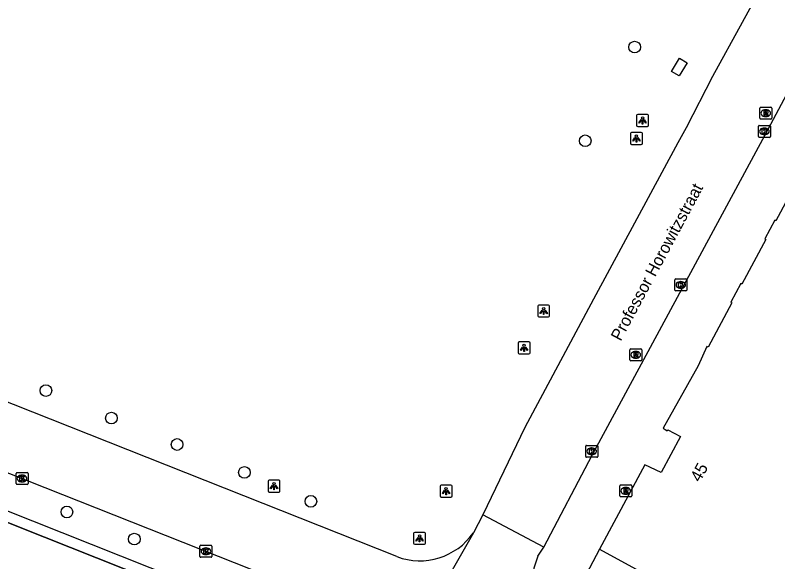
# Model space of a CAD drawing. Extents: x 159489 to 160304, y 383826 to 384530.
# Drawn here: x 159928.4 to 159992.1, y 384047.5 to 384093.2 of the extents above; entities that cross this region are included whole.
import ezdxf

# ---------------------------------------------------------------- set-up
doc = ezdxf.new("R2010")
doc.units = 0
for name, color, linetype in [('IMGEO_Boom', 7, 'Continuous'), ('IMGEO_Groenvoorziening', 7, 'Continuous'), ('IMGEO_Kolk', 7, 'Continuous'), ('IMGEO_Lichtpunt', 7, 'Continuous'), ('IMGEO_Muur', 7, 'Continuous'), ('IMGEO_Openbare_ruimte_label', 7, 'Continuous'), ('IMGEO_Pand', 7, 'Continuous'), ('IMGEO_Pand_nummerreeks', 7, 'Continuous'), ('IMGEO_Rijbaan_lokaal_gesloten', 7, 'Continuous'), ('IMGEO_Rijbaan_lokaal_open', 7, 'Continuous'), ('IMGEO_Rioolput', 7, 'Continuous'), ('IMGEO_Voetpad_open', 7, 'Continuous')]:
    doc.layers.add(name, color=color, linetype=linetype)

msp = doc.modelspace()

# ---------------------------------------------------------------- linework, layer by layer
at = {"layer": 'IMGEO_Boom'}
for centre in [(159980.146, 384090.56), (159976.018, 384082.727), (159930.958, 384061.851), (159936.43, 384059.549), (159941.916, 384057.343), (159947.541, 384055.006), (159953.094, 384052.59), (159932.712, 384051.704), (159938.341, 384049.438)]:
    msp.add_circle(centre, 0.489, dxfattribs=at)
at = {"layer": 'IMGEO_Groenvoorziening'}
msp.add_lwpolyline([(159983.89, 384089.636), (159984.532, 384089.252), (159983.871, 384088.147), (159983.229, 384088.531), (159983.89, 384089.636)], dxfattribs=at)
at = {"layer": 'IMGEO_Kolk'}
for p, q in [((159990.489, 384083.089), (159990.489, 384083.941)), ((159990.564, 384084.015), (159991.416, 384084.015)), ((159990.977, 384083.795), (159991.002, 384083.795)), ((159991.49, 384083.941), (159991.49, 384083.089)), ((159991, 384083.235), (159990.975, 384083.235)), ((159991.416, 384083.015), (159990.564, 384083.015)), ((159983.504, 384070.256), (159983.504, 384071.108)), ((159983.579, 384071.182), (159984.431, 384071.182)), ((159984.505, 384071.108), (159984.505, 384070.256)), ((159984.015, 384070.402), (159983.99, 384070.402)), ((159983.992, 384070.962), (159984.017, 384070.962)), ((159984.431, 384070.182), (159983.579, 384070.182)), ((159976.058, 384056.345), (159976.058, 384057.197)), ((159976.133, 384057.271), (159976.985, 384057.271)), ((159976.546, 384057.051), (159976.571, 384057.051)), ((159977.059, 384057.197), (159977.059, 384056.345)), ((159976.569, 384056.491), (159976.544, 384056.491)), ((159976.985, 384056.271), (159976.133, 384056.271)), ((159928.463, 384054.073), (159928.463, 384054.925)), ((159928.538, 384054.999), (159929.39, 384054.999)), ((159928.951, 384054.779), (159928.976, 384054.779)), ((159929.464, 384054.925), (159929.464, 384054.073)), ((159929.39, 384053.999), (159928.538, 384053.999)), ((159928.974, 384054.219), (159928.949, 384054.219)), ((159943.825, 384047.99), (159943.825, 384048.842)), ((159943.9, 384048.916), (159944.752, 384048.916)), ((159944.313, 384048.696), (159944.338, 384048.696)), ((159944.826, 384048.842), (159944.826, 384047.99)), ((159944.336, 384048.136), (159944.311, 384048.136)), ((159944.752, 384047.916), (159943.9, 384047.916))]:
    msp.add_line(p, q, dxfattribs=at)
for points in [[(159990.489, 384083.089), (159990.489, 384083.941)], [(159990.564, 384084.015), (159991.416, 384084.015)], [(159990.81, 384083.715), (159990.933, 384083.715), (159990.933, 384083.564), (159991.063, 384083.715), (159991.227, 384083.715), (159991.081, 384083.564), (159991.234, 384083.315), (159991.082, 384083.315), (159990.997, 384083.479), (159990.933, 384083.412), (159990.933, 384083.315), (159990.81, 384083.315), (159990.81, 384083.715)], [(159991.49, 384083.941), (159991.49, 384083.089)], [(159991.416, 384083.015), (159990.564, 384083.015)], [(159983.504, 384070.256), (159983.504, 384071.108)], [(159983.579, 384071.182), (159984.431, 384071.182)], [(159984.505, 384071.108), (159984.505, 384070.256)], [(159983.825, 384070.882), (159983.948, 384070.882), (159983.948, 384070.731), (159984.078, 384070.882), (159984.242, 384070.882), (159984.096, 384070.731), (159984.249, 384070.482), (159984.097, 384070.482), (159984.012, 384070.646), (159983.948, 384070.579), (159983.948, 384070.482), (159983.825, 384070.482), (159983.825, 384070.882)], [(159984.431, 384070.182), (159983.579, 384070.182)], [(159976.058, 384056.345), (159976.058, 384057.197)], [(159976.133, 384057.271), (159976.985, 384057.271)], [(159976.379, 384056.971), (159976.502, 384056.971), (159976.502, 384056.82), (159976.632, 384056.971), (159976.796, 384056.971), (159976.65, 384056.82), (159976.803, 384056.571), (159976.651, 384056.571), (159976.566, 384056.735), (159976.502, 384056.668), (159976.502, 384056.571), (159976.379, 384056.571), (159976.379, 384056.971)], [(159977.059, 384057.197), (159977.059, 384056.345)], [(159976.985, 384056.271), (159976.133, 384056.271)], [(159928.463, 384054.073), (159928.463, 384054.925)], [(159928.538, 384054.999), (159929.39, 384054.999)], [(159928.784, 384054.699), (159928.907, 384054.699), (159928.907, 384054.548), (159929.037, 384054.699), (159929.201, 384054.699), (159929.055, 384054.548), (159929.208, 384054.299), (159929.056, 384054.299), (159928.971, 384054.463), (159928.907, 384054.396), (159928.907, 384054.299), (159928.784, 384054.299), (159928.784, 384054.699)], [(159929.464, 384054.925), (159929.464, 384054.073)], [(159929.39, 384053.999), (159928.538, 384053.999)], [(159943.825, 384047.99), (159943.825, 384048.842)], [(159943.9, 384048.916), (159944.752, 384048.916)], [(159944.826, 384048.842), (159944.826, 384047.99)], [(159944.146, 384048.616), (159944.269, 384048.616), (159944.269, 384048.465), (159944.399, 384048.616), (159944.563, 384048.616), (159944.417, 384048.465), (159944.57, 384048.216), (159944.418, 384048.216), (159944.333, 384048.38), (159944.269, 384048.313), (159944.269, 384048.216), (159944.146, 384048.216), (159944.146, 384048.616)], [(159944.752, 384047.916), (159943.9, 384047.916)]]:
    msp.add_lwpolyline(points, dxfattribs=at)
for centre, start, end in [((159990.566, 384083.939), 91.55205, 178.44795), ((159990.566, 384083.939), 91.55205, 178.44795), ((159991.414, 384083.939), 1.55205, 88.44795), ((159991.414, 384083.939), 1.55205, 88.44795), ((159990.566, 384083.091), 181.55205, 268.44795), ((159990.566, 384083.091), 181.55205, 268.44795), ((159991.414, 384083.091), 271.55205, 358.44795), ((159991.414, 384083.091), 271.55205, 358.44795), ((159983.581, 384071.106), 91.55205, 178.44795), ((159983.581, 384071.106), 91.55205, 178.44795), ((159984.429, 384071.106), 1.55205, 88.44795), ((159984.429, 384071.106), 1.55205, 88.44795), ((159983.581, 384070.258), 181.55205, 268.44795), ((159983.581, 384070.258), 181.55205, 268.44795), ((159984.429, 384070.258), 271.55205, 358.44795), ((159984.429, 384070.258), 271.55205, 358.44795), ((159976.135, 384057.195), 91.55205, 178.44795), ((159976.135, 384057.195), 91.55205, 178.44795), ((159976.983, 384057.195), 1.55205, 88.44795), ((159976.983, 384057.195), 1.55205, 88.44795), ((159976.135, 384056.347), 181.55205, 268.44795), ((159976.135, 384056.347), 181.55205, 268.44795), ((159976.983, 384056.347), 271.55205, 358.44795), ((159976.983, 384056.347), 271.55205, 358.44795), ((159928.54, 384054.923), 91.55205, 178.44795), ((159928.54, 384054.923), 91.55205, 178.44795), ((159929.388, 384054.923), 1.55205, 88.44795), ((159929.388, 384054.923), 1.55205, 88.44795), ((159928.54, 384054.075), 181.55205, 268.44795), ((159928.54, 384054.075), 181.55205, 268.44795), ((159929.388, 384054.075), 271.55205, 358.44795), ((159929.388, 384054.075), 271.55205, 358.44795), ((159943.902, 384048.84), 91.55205, 178.44795), ((159943.902, 384048.84), 91.55205, 178.44795), ((159944.75, 384048.84), 1.55205, 88.44795), ((159944.75, 384048.84), 1.55205, 88.44795), ((159943.902, 384047.992), 181.55205, 268.44795), ((159943.902, 384047.992), 181.55205, 268.44795), ((159944.75, 384047.992), 271.55205, 358.44795), ((159944.75, 384047.992), 271.55205, 358.44795)]:
    msp.add_arc(centre, 0.0765, start, end, dxfattribs=at)
for centre, major_axis, ratio, start_param, end_param in [((159990.976, 384083.515), (-0.387, 0.002), 0.722429, 4.712389, 7.853982), ((159991.001, 384083.515), (-0.39, 0.002), 0.717154, 1.570796, 4.712389), ((159983.991, 384070.682), (-0.387, 0.002), 0.722429, 4.712389, 7.853982), ((159984.016, 384070.682), (-0.39, 0.002), 0.717154, 1.570796, 4.712389), ((159976.545, 384056.771), (-0.387, 0.002), 0.722429, 4.712389, 7.853982), ((159976.57, 384056.771), (-0.39, 0.002), 0.717154, 1.570796, 4.712389), ((159928.95, 384054.499), (-0.387, 0.002), 0.722429, 4.712389, 7.853982), ((159928.975, 384054.499), (-0.39, 0.002), 0.717154, 1.570796, 4.712389), ((159944.312, 384048.416), (-0.387, 0.002), 0.722429, 4.712389, 7.853982), ((159944.337, 384048.416), (-0.39, 0.002), 0.717154, 1.570796, 4.712389)]:
    msp.add_ellipse(centre, major_axis=major_axis, ratio=ratio, start_param=start_param, end_param=end_param, dxfattribs=at)
at = {"layer": 'IMGEO_Lichtpunt'}
for p, q in [((159980.308, 384084.838), (159980.308, 384084.031)), ((159980.308, 384084.838), (159980.308, 384084.031)), ((159981.21, 384084.933), (159980.402, 384084.933)), ((159981.21, 384084.933), (159980.402, 384084.933)), ((159981.304, 384084.031), (159981.304, 384084.838)), ((159981.304, 384084.031), (159981.304, 384084.838)), ((159980.402, 384083.937), (159981.21, 384083.937)), ((159980.402, 384083.937), (159981.21, 384083.937)), ((159979.798, 384083.327), (159979.798, 384082.52)), ((159979.798, 384083.327), (159979.798, 384082.52)), ((159980.7, 384083.422), (159979.892, 384083.422)), ((159980.7, 384083.422), (159979.892, 384083.422)), ((159980.794, 384082.52), (159980.794, 384083.327)), ((159980.794, 384082.52), (159980.794, 384083.327)), ((159979.892, 384082.426), (159980.7, 384082.426)), ((159979.892, 384082.426), (159980.7, 384082.426)), ((159972.048, 384068.905), (159972.048, 384068.098)), ((159972.048, 384068.905), (159972.048, 384068.098)), ((159972.95, 384069), (159972.142, 384069)), ((159972.95, 384069), (159972.142, 384069)), ((159973.044, 384068.098), (159973.044, 384068.905)), ((159973.044, 384068.098), (159973.044, 384068.905)), ((159972.142, 384068.004), (159972.95, 384068.004)), ((159972.142, 384068.004), (159972.95, 384068.004)), ((159971.316, 384065.919), (159970.508, 384065.919)), ((159971.316, 384065.919), (159970.508, 384065.919)), ((159970.414, 384065.824), (159970.414, 384065.017)), ((159970.414, 384065.824), (159970.414, 384065.017)), ((159971.41, 384065.017), (159971.41, 384065.824)), ((159971.41, 384065.017), (159971.41, 384065.824)), ((159970.508, 384064.923), (159971.316, 384064.923)), ((159970.508, 384064.923), (159971.316, 384064.923)), ((159949.519, 384054.271), (159949.519, 384053.464)), ((159949.519, 384054.271), (159949.519, 384053.464)), ((159950.421, 384054.366), (159949.613, 384054.366)), ((159950.421, 384054.366), (159949.613, 384054.366)), ((159950.515, 384053.464), (159950.515, 384054.271)), ((159950.515, 384053.464), (159950.515, 384054.271)), ((159963.893, 384053.854), (159963.893, 384053.047)), ((159963.893, 384053.854), (159963.893, 384053.047)), ((159964.795, 384053.949), (159963.987, 384053.949)), ((159964.795, 384053.949), (159963.987, 384053.949)), ((159964.889, 384053.047), (159964.889, 384053.854)), ((159964.889, 384053.047), (159964.889, 384053.854)), ((159949.613, 384053.37), (159950.421, 384053.37)), ((159949.613, 384053.37), (159950.421, 384053.37)), ((159963.987, 384052.953), (159964.795, 384052.953)), ((159963.987, 384052.953), (159964.795, 384052.953)), ((159962.58, 384049.995), (159961.772, 384049.995)), ((159962.58, 384049.995), (159961.772, 384049.995)), ((159961.678, 384049.9), (159961.678, 384049.093)), ((159961.678, 384049.9), (159961.678, 384049.093)), ((159962.674, 384049.093), (159962.674, 384049.9)), ((159962.674, 384049.093), (159962.674, 384049.9)), ((159961.772, 384048.999), (159962.58, 384048.999)), ((159961.772, 384048.999), (159962.58, 384048.999))]:
    msp.add_line(p, q, dxfattribs=at)
for points in [[(159980.682, 384084.502), (159980.721, 384084.474), (159980.533, 384084.212), (159980.495, 384084.239), (159980.682, 384084.502)], [(159980.784, 384084.454), (159980.831, 384084.454), (159980.831, 384084.132), (159980.784, 384084.132), (159980.784, 384084.454)], [(159980.894, 384084.474), (159980.932, 384084.501), (159981.119, 384084.239), (159981.08, 384084.211), (159980.894, 384084.474)], [(159980.172, 384082.991), (159980.211, 384082.963), (159980.023, 384082.701), (159979.985, 384082.728), (159980.172, 384082.991)], [(159980.274, 384082.943), (159980.321, 384082.943), (159980.321, 384082.621), (159980.274, 384082.621), (159980.274, 384082.943)], [(159980.384, 384082.963), (159980.422, 384082.99), (159980.609, 384082.728), (159980.57, 384082.7), (159980.384, 384082.963)], [(159972.422, 384068.569), (159972.461, 384068.541), (159972.273, 384068.279), (159972.235, 384068.306), (159972.422, 384068.569)], [(159972.524, 384068.521), (159972.571, 384068.521), (159972.571, 384068.199), (159972.524, 384068.199), (159972.524, 384068.521)], [(159972.634, 384068.541), (159972.672, 384068.568), (159972.859, 384068.306), (159972.82, 384068.278), (159972.634, 384068.541)], [(159970.788, 384065.488), (159970.827, 384065.46), (159970.639, 384065.198), (159970.601, 384065.225), (159970.788, 384065.488)], [(159970.89, 384065.44), (159970.937, 384065.44), (159970.937, 384065.118), (159970.89, 384065.118), (159970.89, 384065.44)], [(159971, 384065.46), (159971.038, 384065.487), (159971.225, 384065.225), (159971.186, 384065.197), (159971, 384065.46)], [(159949.893, 384053.935), (159949.932, 384053.907), (159949.744, 384053.645), (159949.706, 384053.672), (159949.893, 384053.935)], [(159949.995, 384053.887), (159950.042, 384053.887), (159950.042, 384053.565), (159949.995, 384053.565), (159949.995, 384053.887)], [(159950.105, 384053.907), (159950.143, 384053.934), (159950.33, 384053.672), (159950.291, 384053.644), (159950.105, 384053.907)], [(159964.267, 384053.518), (159964.306, 384053.49), (159964.118, 384053.228), (159964.08, 384053.255), (159964.267, 384053.518)], [(159964.369, 384053.47), (159964.416, 384053.47), (159964.416, 384053.148), (159964.369, 384053.148), (159964.369, 384053.47)], [(159964.479, 384053.49), (159964.517, 384053.517), (159964.704, 384053.255), (159964.665, 384053.227), (159964.479, 384053.49)], [(159962.052, 384049.564), (159962.091, 384049.536), (159961.903, 384049.274), (159961.865, 384049.301), (159962.052, 384049.564)], [(159962.154, 384049.516), (159962.201, 384049.516), (159962.201, 384049.194), (159962.154, 384049.194), (159962.154, 384049.516)], [(159962.264, 384049.536), (159962.302, 384049.563), (159962.489, 384049.301), (159962.45, 384049.273), (159962.264, 384049.536)]]:
    msp.add_lwpolyline(points, dxfattribs=at)
for centre in [(159980.807, 384084.636), (159980.297, 384083.125), (159972.547, 384068.703), (159970.913, 384065.622), (159950.018, 384054.069), (159964.392, 384053.652), (159962.177, 384049.698)]:
    msp.add_circle(centre, 0.0994, dxfattribs=at)
for centre, start, end in [((159980.402, 384084.838), 90, 180), ((159980.402, 384084.838), 90, 180), ((159981.21, 384084.838), 0, 90), ((159981.21, 384084.838), 0, 90), ((159980.402, 384084.031), 180, 270), ((159980.402, 384084.031), 180, 270), ((159981.21, 384084.031), 270, 0), ((159981.21, 384084.031), 270, 360), ((159979.892, 384083.327), 90, 180), ((159979.892, 384083.327), 90, 180), ((159980.7, 384083.327), 0, 90), ((159980.7, 384083.327), 0, 90), ((159979.892, 384082.52), 180, 270), ((159979.892, 384082.52), 180, 270), ((159980.7, 384082.52), 270, 0), ((159980.7, 384082.52), 270, 360), ((159972.142, 384068.905), 90, 180), ((159972.142, 384068.905), 90, 180), ((159972.95, 384068.905), 0, 90), ((159972.95, 384068.905), 0, 90), ((159972.142, 384068.098), 180, 270), ((159972.142, 384068.098), 180, 270), ((159972.95, 384068.098), 270, 0), ((159972.95, 384068.098), 270, 360), ((159970.508, 384065.824), 90, 180), ((159970.508, 384065.824), 90, 180), ((159971.316, 384065.824), 0, 90), ((159971.316, 384065.824), 0, 90), ((159970.508, 384065.017), 180, 270), ((159970.508, 384065.017), 180, 270), ((159971.316, 384065.017), 270, 0), ((159971.316, 384065.017), 270, 360), ((159949.613, 384054.271), 90, 180), ((159949.613, 384054.271), 90, 180), ((159950.421, 384054.271), 0, 90), ((159950.421, 384054.271), 0, 90), ((159963.987, 384053.854), 90, 180), ((159963.987, 384053.854), 90, 180), ((159964.795, 384053.854), 0, 90), ((159964.795, 384053.854), 0, 90), ((159949.613, 384053.464), 180, 270), ((159949.613, 384053.464), 180, 270), ((159950.421, 384053.464), 270, 0), ((159950.421, 384053.464), 270, 360), ((159963.987, 384053.047), 180, 270), ((159963.987, 384053.047), 180, 270), ((159964.795, 384053.047), 270, 0), ((159964.795, 384053.047), 270, 360), ((159961.772, 384049.9), 90, 180), ((159961.772, 384049.9), 90, 180), ((159962.58, 384049.9), 0, 90), ((159962.58, 384049.9), 0, 90), ((159961.772, 384049.093), 180, 270), ((159961.772, 384049.093), 180, 270), ((159962.58, 384049.093), 270, 0), ((159962.58, 384049.093), 270, 360)]:
    msp.add_arc(centre, 0.0946, start, end, dxfattribs=at)
at = {"layer": 'IMGEO_Muur'}
for points in [[(159930.832, 384049.607), (159906.699, 384059.247), (159896.701, 384064.643)], [(159950.655, 384041.723), (159930.832, 384049.607)]]:
    msp.add_lwpolyline(points, dxfattribs=at)
at = {"layer": 'IMGEO_Pand'}
for points in [[(159994.697, 384081.383), (159993.867, 384079.825), (159993.956, 384079.778), (159991.95, 384076.039), (159991.862, 384076.087), (159991.026, 384074.53), (159991.114, 384074.482), (159989.113, 384070.75), (159989.025, 384070.798), (159988.184, 384069.244), (159988.272, 384069.196), (159986.28, 384065.474), (159986.191, 384065.521), (159985.447, 384063.909), (159982.545, 384058.712), (159982.871, 384058.474), (159982.928, 384058.58), (159983.985, 384058.011), (159982.353, 384055.006), (159981.007, 384055.649), (159977.223, 384048.598)], [(159977.223, 384048.598), (159987.204, 384043.143), (159988.813, 384042.4), (159992.053, 384040.657), (159992.006, 384040.568), (159993.634, 384039.812), (159998.944, 384036.986)]]:
    msp.add_lwpolyline(points, dxfattribs=at)
at = {"layer": 'IMGEO_Rijbaan_lokaal_gesloten'}
for points in [[(159972.563, 384048.752), (159976.592, 384056.454), (159990.865, 384082.876), (159999.091, 384098.355), (159999.262, 384098.753)], [(159991.605, 384097.15), (159986.651, 384088.113), (159984.446, 384083.814), (159983.744, 384082.565), (159976.703, 384069.478), (159970.972, 384058.755), (159967.463, 384051.458)], [(159854.136, 384091.803), (159909.127, 384062.354), (159956.89, 384043.441)], [(159960.274, 384047.972), (159920.135, 384063.9)], [(159967.463, 384051.458), (159966.672, 384049.958)], [(159972.563, 384048.752), (159967.463, 384051.458)], [(159966.672, 384049.958), (159959.376, 384037.169)], [(159972.072, 384047.997), (159972.563, 384048.752)]]:
    msp.add_lwpolyline(points, dxfattribs=at)
for centre, radius, start, end in [((159962.194, 384053.086), 5.462, 249.42309, 325.06659), ((159978.703, 384045.162), 7.212, 156.84917, 222.03911)]:
    msp.add_arc(centre, radius, start, end, dxfattribs=at)
at = {"layer": 'IMGEO_Rijbaan_lokaal_open'}
msp.add_lwpolyline([(159897.125, 384065.394), (159896.701, 384064.643), (159906.699, 384059.247), (159930.832, 384049.607), (159950.655, 384041.723), (159949.785, 384039.937)], dxfattribs=at)
at = {"layer": 'IMGEO_Rioolput'}
for p, q in [((159990.601, 384084.612), (159990.601, 384085.464)), ((159990.676, 384085.538), (159991.528, 384085.538)), ((159991.089, 384085.318), (159991.114, 384085.318)), ((159991.602, 384085.464), (159991.602, 384084.612)), ((159991.528, 384084.538), (159990.676, 384084.538)), ((159991.112, 384084.758), (159991.087, 384084.758)), ((159979.743, 384064.414), (159979.743, 384065.266)), ((159979.818, 384065.34), (159980.67, 384065.34)), ((159980.744, 384065.266), (159980.744, 384064.414)), ((159980.231, 384065.12), (159980.256, 384065.12)), ((159980.67, 384064.34), (159979.818, 384064.34)), ((159980.254, 384064.56), (159980.229, 384064.56)), ((159978.905, 384053.042), (159978.905, 384053.894)), ((159978.98, 384053.968), (159979.832, 384053.968)), ((159979.906, 384053.894), (159979.906, 384053.042)), ((159979.416, 384053.188), (159979.391, 384053.188)), ((159979.393, 384053.748), (159979.418, 384053.748)), ((159979.832, 384052.968), (159978.98, 384052.968))]:
    msp.add_line(p, q, dxfattribs=at)
for points in [[(159990.601, 384084.612), (159990.601, 384085.464)], [(159990.676, 384085.538), (159991.528, 384085.538)], [(159991.19, 384085.236), (159990.938, 384085.238), (159990.938, 384084.838)], [(159990.938, 384084.838), (159991.062, 384084.838), (159991.062, 384085), (159991.073, 384085)], [(159991.116, 384085.157), (159991.062, 384085.157), (159991.062, 384085.076)], [(159991.062, 384085.076), (159991.114, 384085.076)], [(159991.602, 384085.464), (159991.602, 384084.612)], [(159991.528, 384084.538), (159990.676, 384084.538)], [(159991.12, 384084.971), (159991.191, 384084.838), (159991.331, 384084.838), (159991.266, 384084.964)], [(159979.743, 384064.414), (159979.743, 384065.266)], [(159979.818, 384065.34), (159980.67, 384065.34)], [(159980.744, 384065.266), (159980.744, 384064.414)], [(159980.332, 384065.038), (159980.08, 384065.04), (159980.08, 384064.64)], [(159980.08, 384064.64), (159980.204, 384064.64), (159980.204, 384064.802), (159980.215, 384064.802)], [(159980.258, 384064.959), (159980.204, 384064.959), (159980.204, 384064.878)], [(159980.204, 384064.878), (159980.256, 384064.878)], [(159980.262, 384064.773), (159980.333, 384064.64), (159980.473, 384064.64), (159980.408, 384064.766)], [(159980.67, 384064.34), (159979.818, 384064.34)], [(159978.905, 384053.042), (159978.905, 384053.894)], [(159978.98, 384053.968), (159979.832, 384053.968)], [(159979.906, 384053.894), (159979.906, 384053.042)], [(159979.494, 384053.666), (159979.242, 384053.668), (159979.242, 384053.268)], [(159979.242, 384053.268), (159979.366, 384053.268), (159979.366, 384053.43), (159979.377, 384053.43)], [(159979.42, 384053.587), (159979.366, 384053.587), (159979.366, 384053.506)], [(159979.366, 384053.506), (159979.418, 384053.506)], [(159979.424, 384053.401), (159979.495, 384053.268), (159979.635, 384053.268), (159979.57, 384053.394)], [(159979.832, 384052.968), (159978.98, 384052.968)]]:
    msp.add_lwpolyline(points, dxfattribs=at)
for centre, radius, start, end in [((159990.678, 384085.462), 0.0765, 91.55205, 178.44795), ((159990.678, 384085.462), 0.0765, 91.55205, 178.44795), ((159991.072, 384084.947), 0.0533, 26.02933, 88.69889), ((159991.098, 384085.265), 0.19, 274.7715, 282.96867), ((159991.122, 384085.061), 0.0964, 77.00612, 93.18647), ((159991.136, 384085.118), 0.0378, 276.66336, 79.67722), ((159991.189, 384085.126), 0.109, 350.36119, 89.41601), ((159991.187, 384085.126), 0.112, 277.58423, 350.98172), ((159991.171, 384084.911), 0.108, 29.51342, 73.79051), ((159991.526, 384085.462), 0.0765, 1.55205, 88.44795), ((159991.526, 384085.462), 0.0765, 1.55205, 88.44795), ((159990.678, 384084.614), 0.0765, 181.55205, 268.44795), ((159990.678, 384084.614), 0.0765, 181.55205, 268.44795), ((159991.526, 384084.614), 0.0765, 271.55205, 358.44795), ((159991.526, 384084.614), 0.0765, 271.55205, 358.44795), ((159979.82, 384065.264), 0.0765, 91.55205, 178.44795), ((159979.82, 384065.264), 0.0765, 91.55205, 178.44795), ((159980.668, 384065.264), 0.0765, 1.55205, 88.44795), ((159980.668, 384065.264), 0.0765, 1.55205, 88.44795), ((159980.214, 384064.749), 0.0533, 26.02933, 88.69889), ((159980.24, 384065.067), 0.19, 274.7715, 282.96867), ((159980.264, 384064.863), 0.0964, 77.00612, 93.18647), ((159980.278, 384064.92), 0.0378, 276.66336, 79.67722), ((159980.331, 384064.928), 0.109, 350.36119, 89.41601), ((159980.329, 384064.928), 0.112, 277.58423, 350.98172), ((159980.313, 384064.713), 0.108, 29.51342, 73.79051), ((159979.82, 384064.416), 0.0765, 181.55205, 268.44795), ((159979.82, 384064.416), 0.0765, 181.55205, 268.44795), ((159980.668, 384064.416), 0.0765, 271.55205, 358.44795), ((159980.668, 384064.416), 0.0765, 271.55205, 358.44795), ((159978.982, 384053.892), 0.0765, 91.55205, 178.44795), ((159978.982, 384053.892), 0.0765, 91.55205, 178.44795), ((159979.83, 384053.892), 0.0765, 1.55205, 88.44795), ((159979.83, 384053.892), 0.0765, 1.55205, 88.44795), ((159979.376, 384053.377), 0.0533, 26.02933, 88.69889), ((159979.402, 384053.695), 0.19, 274.7715, 282.96867), ((159979.426, 384053.491), 0.0964, 77.00612, 93.18647), ((159979.44, 384053.548), 0.0378, 276.66336, 79.67722), ((159979.493, 384053.556), 0.109, 350.36119, 89.41601), ((159979.491, 384053.556), 0.112, 277.58423, 350.98172), ((159979.475, 384053.341), 0.108, 29.51342, 73.79051), ((159978.982, 384053.044), 0.0765, 181.55205, 268.44795), ((159978.982, 384053.044), 0.0765, 181.55205, 268.44795), ((159979.83, 384053.044), 0.0765, 271.55205, 358.44795), ((159979.83, 384053.044), 0.0765, 271.55205, 358.44795)]:
    msp.add_arc(centre, radius, start, end, dxfattribs=at)
for centre, major_axis, ratio, start_param, end_param in [((159991.088, 384085.038), (-0.387, 0.002), 0.722429, 4.712389, 7.853982), ((159991.113, 384085.038), (-0.39, 0.002), 0.717154, 1.570796, 4.712389), ((159980.23, 384064.84), (-0.387, 0.002), 0.722429, 4.712389, 7.853982), ((159980.255, 384064.84), (-0.39, 0.002), 0.717154, 1.570796, 4.712389), ((159979.392, 384053.468), (-0.387, 0.002), 0.722429, 4.712389, 7.853982), ((159979.417, 384053.468), (-0.39, 0.002), 0.717154, 1.570796, 4.712389)]:
    msp.add_ellipse(centre, major_axis=major_axis, ratio=ratio, start_param=start_param, end_param=end_param, dxfattribs=at)
at = {"layer": 'IMGEO_Voetpad_open'}
for points in [[(159953.879, 384037.932), (159954.146, 384038.516), (159950.785, 384040.101), (159951.788, 384042.173), (159942.119, 384046.056), (159907.63, 384059.764), (159897.125, 384065.394)], [(159977.223, 384048.598), (159975.813, 384045.96), (159997.515, 384034.347)]]:
    msp.add_lwpolyline(points, dxfattribs=at)

# ---------------------------------------------------------------- texts
at = {"layer": 'IMGEO_Openbare_ruimte_label'}
msp.add_text('Professor Horowitzstraat', height=1, rotation=61.7691, dxfattribs=at).set_placement((159978.977, 384065.922))
at = {"layer": 'IMGEO_Pand_nummerreeks'}
msp.add_text('45', height=1, rotation=61.49556, dxfattribs=at).set_placement((159985.612, 384054.134))

doc.saveas('drawing.dxf')
